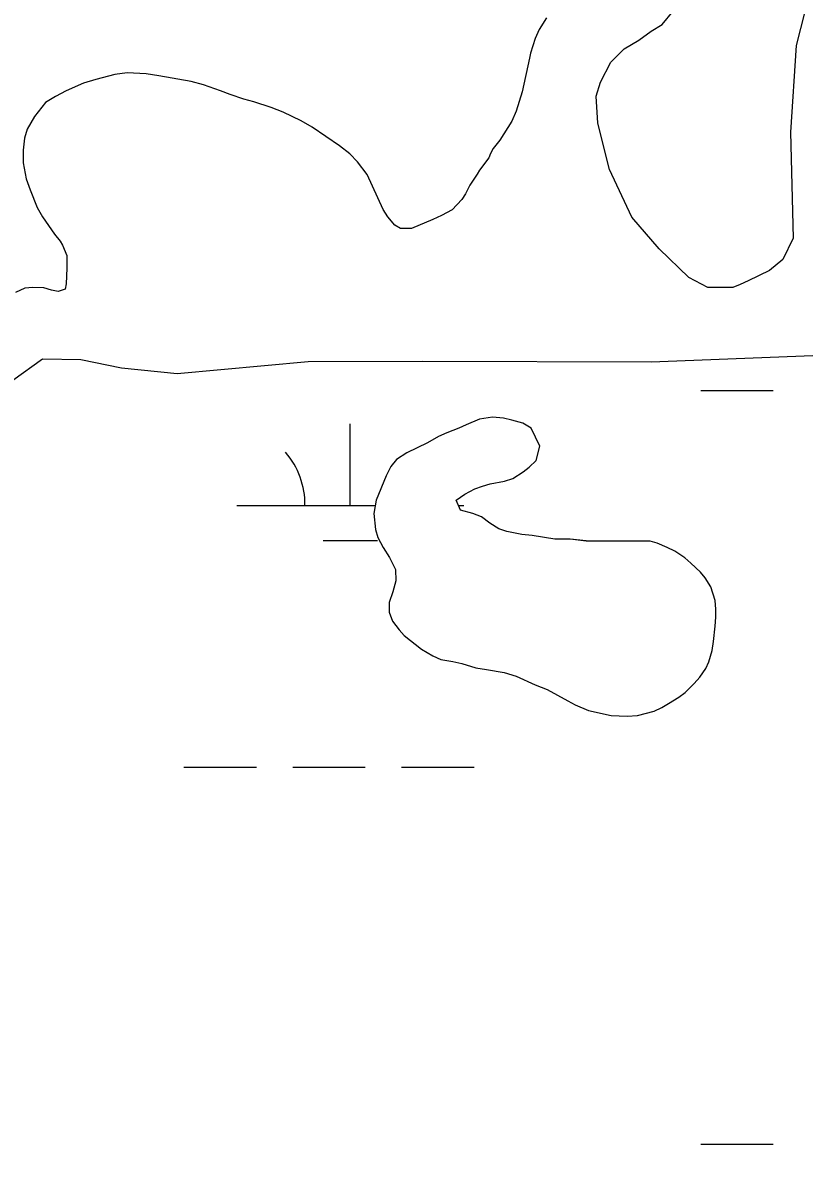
# Model space of a CAD drawing. Extents: x 3445503 to 3483459, y 540493 to 566012.
# Drawn here: x 3461619 to 3461965, y 549301 to 549802 of the extents above; entities that cross this region are included whole.
import ezdxf

# ---------------------------------------------------------------- set-up
doc = ezdxf.new("R2010")
doc.units = 0
for name, color, linetype in [('V-RIVR-EDGE', 7, 'Continuous'), ('V-SITE-VEGE', 7, 'Continuous'), ('V-WETL-SWMP', 7, 'Continuous')]:
    doc.layers.add(name, color=color, linetype=linetype)

msp = doc.modelspace()

# ---------------------------------------------------------------- linework, layer by layer
at = {"layer": 'V-RIVR-EDGE'}
msp.add_spline([(3461691.09, 550090.62), (3461685.18, 550088.21), (3461682.05, 550089.26), (3461676.15, 550093.79), (3461669.9, 550094.15), (3461662.25, 550092.43), (3461650.07, 550089.68), (3461638.59, 550085.19), (3461634.05, 550078.25), (3461621.86, 550068.55), (3461600.98, 550059.56), (3461578.71, 550050.23), (3461554, 550039.86), (3461533.46, 550028.79), (3461518.84, 550020.83), (3461501.79, 550012.53), (3461491.35, 550008.03), (3461484.39, 550006.66), (3461481.27, 550008.06), (3461477.1, 550007.37), (3461469.44, 550004.27), (3461447.16, 549991.11), (3461439.5, 549988.7), (3461429.77, 549989.07), (3461421.78, 549988.74), (3461411.69, 549986.33), (3461391.51, 549980.82), (3461375.15, 549972.86), (3461352.87, 549960.4), (3461336.86, 549950.71), (3461318.77, 549946.58), (3461308.7, 549948.35), (3461291.33, 549953.26), (3461279.51, 549953.63), (3461264.56, 549951.93), (3461242.3, 549948.51), (3461221.08, 549942.31), (3461196.38, 549936.8), (3461168.91, 549933.05), (3461154.3, 549928.57), (3461121.6, 549918.91), (3461097.92, 549904.72), (3461074.94, 549889.48), (3461062.75, 549878.39), (3461055.78, 549872.49), (3461050.91, 549872.5), (3461047.79, 549876.68), (3461040.51, 549882.26), (3461033.9, 549882.63), (3461022.08, 549881.27), (3461014.78, 549881.28), (3461005.41, 549885.48), (3460996.37, 549887.59), (3460985.59, 549887.27), (3460970.64, 549885.57), (3460956.39, 549886.3), (3460942.49, 549887.03), (3460929.28, 549886.36), (3460917.8, 549885), (3460903.55, 549884.69), (3460887.2, 549879.51), (3460852.76, 549869.52), (3460840.23, 549864.68), (3460821.1, 549862.3), (3460795.7, 549851.58), (3460790.47, 549846.03), (3460788.73, 549843.26), (3460784.9, 549842.22), (3460781.43, 549846.4), (3460776.92, 549847.81), (3460767.18, 549847.83), (3460736.22, 549838.17), (3460692.04, 549826.81), (3460656.91, 549817.16), (3460631.17, 549810.97), (3460623.87, 549810.29), (3460614.48, 549808.58), (3460594.3, 549804.8), (3460589.43, 549800.99), (3460582.12, 549796.49), (3460575.15, 549790.94), (3460546.62, 549782.67), (3460534.79, 549778.18), (3460511.85, 549776.15), (3460498.64, 549777.23), (3460487.86, 549777.26), (3460473.6, 549775.2), (3460462.12, 549770.71), (3460451.33, 549765.53), (3460445.07, 549765.89), (3460436.04, 549767.3), (3460430.13, 549766.97), (3460422.82, 549764.9), (3460399.86, 549756.61), (3460376.55, 549750.42), (3460361.59, 549743.85), (3460324.36, 549730.73), (3460287.48, 549717.61), (3460234.95, 549701.4), (3460200.85, 549691.06), (3460155.29, 549680.05), (3460083.28, 549663.19), (3459984.51, 549643.27), (3459950.42, 549636.4), (3459904.15, 549621.92), (3459887.45, 549616.05), (3459873.53, 549610.17), (3459867.95, 549603.93), (3459852.64, 549596.32), (3459825.85, 549587.35), (3459815.41, 549582.85), (3459807.76, 549581.83), (3459789.68, 549581.18), (3459770.55, 549576.36), (3459736.46, 549569.49), (3459697.16, 549562.29), (3459681.51, 549557.46), (3459673.16, 549556.79), (3459662.04, 549557.86), (3459646.4, 549557.89), (3459629.7, 549554.11), (3459606.39, 549545.48), (3459575.07, 549534.08), (3459541.33, 549524.78), (3459499.94, 549516.19), (3459471.07, 549510.35), (3459449.85, 549503.11), (3459421.33, 549495.88), (3459395.93, 549488.99), (3459373.32, 549483.13), (3459354.88, 549475.53), (3459342.71, 549473.48), (3459324.62, 549470.04), (3459296.1, 549462.12), (3459240.43, 549445.57), (3459208.42, 549433.48), (3459176.06, 549420.35), (3459163.88, 549414.82), (3459142.32, 549411.05), (3459129.45, 549408.65), (3459115.88, 549404.51), (3459080.05, 549395.56), (3459049.78, 549386.25), (3459013.61, 549378.34), (3458998.65, 549373.17), (3458977.43, 549365.92), (3458951.34, 549358.33), (3458937.75, 549345.51), (3458926.97, 549345.53), (3458917.24, 549347.29), (3458911.68, 549347.31), (3458881.41, 549338.69), (3458872.35, 549330.37), (3458862.96, 549327.61), (3458852.19, 549327.64), (3458812.52, 549312.1), (3458799.3, 549309.35), (3458789.55, 549304.5), (3458776.68, 549301.41), (3458769.01, 549300.67)], degree=3, dxfattribs=at)
at = {"layer": 'V-SITE-VEGE'}
for points in [[(3461850.32, 549804.46), (3461847.15, 549799.38), (3461845.28, 549795.31), (3461843.27, 549788.93), (3461842.84, 549786.61), (3461839.55, 549771.81), (3461836.96, 549763.25), (3461835.09, 549758.9), (3461829.75, 549750.47), (3461826.72, 549746.84), (3461825.57, 549744.52), (3461824.85, 549742.63), (3461820.8, 549737.26), (3461819.79, 549735.51), (3461816.47, 549730.57), (3461814.6, 549726.8), (3461813.01, 549724.33), (3461808.68, 549719.68), (3461804.05, 549717.2), (3461800.14, 549715.45), (3461790.73, 549711.51), (3461785.94, 549711.5), (3461783.47, 549712.94), (3461780.27, 549716.7), (3461778.23, 549719.89), (3461771.23, 549735.37), (3461767.01, 549740.87), (3461763.52, 549744.48), (3461759.02, 549747.95), (3461746.96, 549756.17), (3461742.03, 549759.06), (3461734.19, 549762.81), (3461728.82, 549764.96), (3461721.27, 549767.41), (3461716.77, 549768.55), (3461710.83, 549770.57), (3461706.47, 549772.29)], [(3461706.47, 549772.29), (3461699.07, 549774.88), (3461693.56, 549776.31), (3461679.35, 549778.88), (3461673.69, 549779.73), (3461665.28, 549780.14), (3461659.92, 549779.4), (3461651.52, 549777.2), (3461646.01, 549775.59), (3461638.48, 549772.24), (3461633.71, 549769.76), (3461629.37, 549767.14), (3461624.46, 549760.89), (3461621.28, 549755.37), (3461619.99, 549751.31), (3461619.43, 549746.09), (3461619.45, 549740.43), (3461620.77, 549733.48), (3461622.52, 549728.56), (3461625.59, 549720.74), (3461627.92, 549716.69), (3461633.31, 549709.02), (3461635.78, 549705.84), (3461636.8, 549704.1), (3461638.7, 549699.61), (3461638.71, 549693.96), (3461638.44, 549687), (3461638.02, 549684.68), (3461634.83, 549683.66), (3461631.93, 549684.23), (3461628.59, 549685.23), (3461623.66, 549685.51), (3461620.19, 549685.21), (3461616.14, 549683.17)]]:
    msp.add_lwpolyline(points, dxfattribs=at)
msp.add_lwpolyline([(3461867.77, 549573.56), (3461860.81, 549574.4), (3461854, 549574.38), (3461843.99, 549575.95), (3461839.49, 549576.37), (3461832.82, 549577.8), (3461829.34, 549578.95), (3461825.27, 549581.4), (3461821.64, 549584.29), (3461817.87, 549585.73), (3461812.36, 549587.16), (3461810.46, 549591.51), (3461814.36, 549594.27), (3461818.7, 549596.6), (3461822.04, 549597.77), (3461825.51, 549598.8), (3461831.74, 549599.98), (3461835.51, 549601.15), (3461839.99, 549604.06), (3461842.6, 549606.1), (3461845.78, 549609.15), (3461847.35, 549615.39), (3461843.56, 549623.35), (3461839.93, 549625.51), (3461835, 549626.95), (3461831.37, 549627.81), (3461826.44, 549628.23), (3461820.79, 549627.34), (3461814.85, 549624.86), (3461811.67, 549623.4), (3461806.31, 549621.36), (3461802.69, 549619.75), (3461797.77, 549616.84), (3461788.65, 549612.46), (3461784.17, 549609.55), (3461781.71, 549606.5), (3461779.55, 549602.29), (3461775.23, 549591.55), (3461774.09, 549585.74), (3461774.84, 549578.64), (3461775.86, 549575.17), (3461778.34, 549570.68), (3461781.11, 549566.2), (3461783.73, 549560.98), (3461783.89, 549555.91), (3461782.6, 549551.12), (3461780.87, 549546.48), (3461780.89, 549542.13), (3461782.35, 549538.22), (3461785.26, 549534.32), (3461787.59, 549531.86), (3461795.14, 549525.79), (3461800.22, 549522.91), (3461803.7, 549521.32), (3461809.07, 549520.33), (3461812.99, 549519.47), (3461819.08, 549517.6), (3461823.87, 549516.89), (3461831.7, 549515.46), (3461836.93, 549513.89), (3461845.34, 549510.14), (3461850.57, 549507.98), (3461859.71, 549503.08), (3461862.91, 549501.2), (3461868.86, 549498.76), (3461878.87, 549496.47), (3461885.97, 549496.2), (3461890.46, 549496.5), (3461897.85, 549498.41), (3461901.18, 549500.01), (3461904.08, 549501.76), (3461908.71, 549504.67), (3461911.46, 549506.71), (3461915.5, 549510.64), (3461917.96, 549513.4), (3461920.56, 549517.32), (3461922, 549520.22), (3461923.43, 549525.16), (3461924, 549529.22), (3461924.71, 549536.03), (3461924.99, 549539.95), (3461924.97, 549543.43), (3461924.67, 549547.34), (3461922.77, 549553.28), (3461920.29, 549557.33), (3461918.26, 549559.78), (3461914.04, 549563.83), (3461911.28, 549566.14), (3461906.92, 549569.03), (3461903.58, 549570.76), (3461899.08, 549572.63), (3461896.04, 549573.49)], close=True, dxfattribs=at)
at = {"layer": 'V-WETL-SWMP'}
for p, q in [((3461918.37, 549639.95), (3461950.37, 549639.95)), ((3461763.78, 549589.21), (3461763.78, 549625.2)), ((3461713.78, 549589.21), (3461774.77, 549589.21)), ((3461811.46, 549589.21), (3461813.78, 549589.21)), ((3461751.78, 549573.77), (3461775.78, 549573.77)), ((3461690.37, 549473.77), (3461722.37, 549473.77)), ((3461738.37, 549473.77), (3461770.37, 549473.77)), ((3461786.37, 549473.77), (3461818.37, 549473.77)), ((3461918.37, 549307.27), (3461950.37, 549307.27))]:
    msp.add_line(p, q, dxfattribs=at)
for points in [[(3461964.33, 549807.23), (3461960.47, 549792.29), (3461957.99, 549753.98), (3461959.1, 549707.24), (3461954.58, 549697.81), (3461948.75, 549692.92), (3461939.35, 549688.35), (3461935.79, 549686.72), (3461932.54, 549685.41), (3461921.51, 549685.38), (3461913.06, 549689.9), (3461900.03, 549702.52), (3461887.98, 549716.44), (3461878.18, 549737.51), (3461872.93, 549757.95), (3461872.24, 549769.96), (3461874.17, 549776.13), (3461878.69, 549784.91), (3461884.52, 549790.77), (3461891, 549794.68), (3461896.5, 549798.59), (3461901.37, 549801.53), (3461906.22, 549807.39)], [(3461565.81, 549734.11), (3461574.1, 549726.11), (3461581, 549700.72), (3461581.37, 549652.97), (3461570.23, 549587.98), (3461558.57, 549490.42), (3461560.83, 549384.77), (3461566.04, 549358.85), (3461579.93, 549349.08), (3461589.47, 549348.93), (3461598.01, 549356.1), (3461599.62, 549422.36), (3461591.37, 549539.33), (3461609.02, 549625), (3461614.94, 549644.57), (3461628.01, 549653.91), (3461644.86, 549653.65), (3461662.78, 549649.99), (3461687.45, 549647.47), (3461745.21, 549652.83), (3461795.83, 549652.98), (3461896.45, 549652.62), (3461967.84, 549655.43)]]:
    msp.add_lwpolyline(points, dxfattribs=at)
msp.add_lwpolyline([(3461867.77, 549573.55), (3461860.81, 549574.4), (3461854, 549574.38), (3461843.99, 549575.95), (3461839.5, 549576.37), (3461832.82, 549577.8), (3461829.34, 549578.95), (3461825.27, 549581.4), (3461821.64, 549584.29), (3461817.87, 549585.73), (3461812.36, 549587.16), (3461810.46, 549591.51), (3461814.36, 549594.27), (3461818.71, 549596.6), (3461822.04, 549597.77), (3461825.51, 549598.8), (3461831.74, 549599.97), (3461835.51, 549601.15), (3461839.99, 549604.06), (3461842.6, 549606.09), (3461845.78, 549609.15), (3461847.35, 549615.39), (3461843.56, 549623.35), (3461839.93, 549625.51), (3461835, 549626.95), (3461831.37, 549627.81), (3461826.44, 549628.23), (3461820.79, 549627.34), (3461814.85, 549624.86), (3461811.67, 549623.4), (3461806.31, 549621.35), (3461802.69, 549619.75), (3461797.77, 549616.84), (3461788.65, 549612.46), (3461784.17, 549609.55), (3461781.71, 549606.5), (3461779.55, 549602.29), (3461775.23, 549591.55), (3461774.09, 549585.74), (3461774.84, 549578.64), (3461775.86, 549575.17), (3461778.34, 549570.68), (3461781.11, 549566.2), (3461783.73, 549560.98), (3461783.89, 549555.91), (3461782.6, 549551.12), (3461780.87, 549546.48), (3461780.89, 549542.13), (3461782.35, 549538.22), (3461785.26, 549534.32), (3461787.58, 549531.86), (3461795.14, 549525.79), (3461800.22, 549522.91), (3461803.71, 549521.32), (3461809.07, 549520.33), (3461812.99, 549519.47), (3461819.08, 549517.6), (3461823.87, 549516.89), (3461831.7, 549515.46), (3461836.92, 549513.88), (3461845.34, 549510.14), (3461850.57, 549507.98), (3461859.71, 549503.08), (3461862.91, 549501.2), (3461868.86, 549498.76), (3461878.87, 549496.47), (3461885.97, 549496.2), (3461890.46, 549496.5), (3461897.85, 549498.41), (3461901.18, 549500.01), (3461904.08, 549501.76), (3461908.71, 549504.67), (3461911.45, 549506.71), (3461915.5, 549510.64), (3461917.96, 549513.4), (3461920.56, 549517.32), (3461922, 549520.22), (3461923.43, 549525.16), (3461924, 549529.21), (3461924.71, 549536.03), (3461924.98, 549539.95), (3461924.97, 549543.42), (3461924.67, 549547.34), (3461922.77, 549553.28), (3461920.29, 549557.33), (3461918.26, 549559.79), (3461914.04, 549563.83), (3461911.28, 549566.14), (3461906.92, 549569.03), (3461903.58, 549570.76), (3461899.08, 549572.63), (3461896.04, 549573.49)], close=True, dxfattribs=at)
msp.add_arc((3461708.53, 549589.68), 35.25, 359.2282, 40.7718, dxfattribs=at)

doc.saveas('drawing.dxf')
